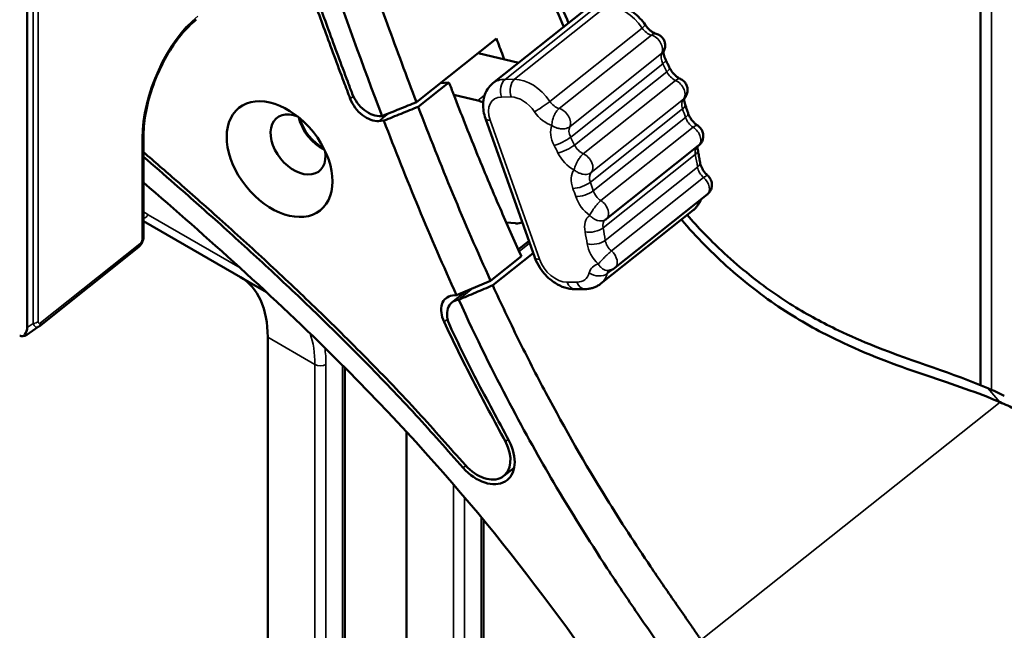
# Model space of a CAD drawing. Header units: millimetres. Extents: x 0 to 14369, y -869 to 2970.
# Tile 473 of 656: x 3587 to 3624, y 1155 to 1178. Entities that reach past the tile are written whole.
import ezdxf

# ---------------------------------------------------------------- set-up
doc = ezdxf.new("R2010")
doc.units = ezdxf.units.MM
doc.header["$LTSCALE"] = 10
doc.layers.add('Sichtbar (ISO)', color=7, linetype='Continuous', lineweight=50)
doc.layers.add('Sichtbar schmal (ISO)', color=7, linetype='Continuous', lineweight=35)

msp = doc.modelspace()

# ---------------------------------------------------------------- linework, layer by layer
at = {"layer": 'Sichtbar (ISO)'}
for p, q in [((3586.863, 1166.2), (3586.863, 1185.627)), ((3623.318, 1179.482), (3623.318, 1163.996)), ((3604.671, 1175.525), (3608.197, 1178.328)), ((3604.803, 1177.235), (3601.747, 1174.806)), ((3605.662, 1176.313), (3604.103, 1176.678)), ((3611.208, 1176.76), (3611.208, 1176.76)), ((3601.814, 1174.629), (3602.99, 1175.563)), ((3602.99, 1175.563), (3602.665, 1175.536)), ((3603.175, 1175.081), (3604.097, 1174.866)), ((3600.313, 1174.084), (3600.502, 1174.101)), ((3600.434, 1174.277), (3600.391, 1174.273)), ((3606.27, 1168.874), (3604.387, 1174.179)), ((3591.311, 1169.678), (3591.311, 1173.544)), ((3612.536, 1173.146), (3609.009, 1170.344)), ((3612.866, 1171.275), (3609.339, 1168.473)), ((3612.324, 1170.676), (3608.798, 1167.873)), ((3591.311, 1170.258), (3596.016, 1167.542)), ((3596.016, 1167.542), (3591.311, 1170.258)), ((3605.539, 1170.177), (3605.179, 1170.209)), ((3605.641, 1169.174), (3606.049, 1169.498)), ((3587.313, 1166.24), (3591.115, 1169.262)), ((3605.758, 1168.919), (3604.582, 1167.985)), ((3604.663, 1167.809), (3606.212, 1169.04)), ((3609.11, 1168.373), (3609.11, 1168.373)), ((3604.582, 1167.985), (3603.28, 1167.433)), ((3603.104, 1167.158), (3603.643, 1167.587)), ((3608.181, 1167.663), (3607.804, 1167.661)), ((3603.28, 1167.433), (3603.12, 1167.414)), ((3603.35, 1167.256), (3603.361, 1167.257)), ((3586.845, 1165.923), (3587.284, 1166.219)), ((3587.284, 1166.219), (3587.284, 1166.219)), ((3596.059, 1141.138), (3596.059, 1165.826)), ((3596.059, 1165.826), (3596.059, 1141.138)), ((3599.011, 1141.233), (3599.011, 1164.661)), ((3599.011, 1141.233), (3599.011, 1164.661)), ((3601.362, 1144.918), (3601.362, 1162.219)), ((3601.362, 1162.219), (3601.362, 1144.918)), ((3605.483, 1160.838), (3605.088, 1160.524)), ((3604.314, 1143.649), (3604.314, 1158.845)), ((3604.314, 1143.649), (3604.314, 1158.845))]:
    msp.add_line(p, q, dxfattribs=at)
msp.add_ellipse((3596.514, 1172.63), major_axis=(1.555, -1.957), ratio=0.66056, dxfattribs=at)
for centre, major_axis, ratio, start_param, end_param in [((3600.029, 1175.156), (-0.622, 0.783), 0.66056, 1.120535, 2.727726), ((3599.951, 1174.967), (0.622, -0.783), 0.66056, 4.263565, 5.869331), ((3604.243, 1174.001), (0.622, -0.783), 0.66056, 2.195858, 2.446077), ((3597.219, 1173.19), (-0.809, 1.018), 0.66056, 5.417798, 10.290165), ((3598.277, 1174.031), (-0.809, 1.018), 0.66056, 0.922415, 2.219178), ((3598.277, 1174.031), (0.778, -0.979), 0.66056, 4.092576, 5.332202), ((3612.246, 1173.51), (0.289, -0.364), 0.66056, 0, 0.000064), ((3608.72, 1170.708), (0.289, -0.364), 0.66056, 6.283154, 6.283185), ((3605.288, 1171.058), (0.622, -0.783), 0.66056, 5.72114, 6.084686), ((3609.05, 1168.837), (0.289, -0.364), 0.66056, 6.283045, 6.283185), ((3592.523, 1163.785), (2.5, 4.33), 0.57735, 5.497787, 6.283185), ((3592.523, 1163.785), (2.5, 4.33), 0.57735, 5.497787, 6.283185), ((3603.501, 1166.534), (-0.622, 0.783), 0.66056, 5.895673, 7.512127), ((3603.727, 1166.375), (-0.622, 0.783), 0.66056, 5.889938, 7.51524), ((3586.291, 1166.152), (0.551, 0.182), 0.850051, 5.446323, 6.008674), ((3604.242, 1161.588), (0.97, -1.22), 0.66056, 4.803091, 7.579503), ((3604.242, 1161.588), (0.845, -1.064), 0.66056, 4.803091, 7.579503)]:
    msp.add_ellipse(centre, major_axis=major_axis, ratio=ratio, start_param=start_param, end_param=end_param, dxfattribs=at)
for points, knots in [([(3607.567, 1177.827), (3607.232, 1178.569), (3606.914, 1179.324), (3606.147, 1181.264), (3605.716, 1182.46), (3604.592, 1185.727), (3603.915, 1187.881), (3603.077, 1190.317), (3602.915, 1190.78), (3602.609, 1191.623), (3602.466, 1192.008), (3602.195, 1192.713), (3602.067, 1193.035), (3601.72, 1193.882), (3601.49, 1194.414), (3601.075, 1195.306), (3600.896, 1195.673), (3600.215, 1196.992), (3599.642, 1197.963), (3599.001, 1198.848)], [-2.307461, -2.307461, -2.307461, -2.307461, -2.059249, -2.059249, -1.68156, -1.68156, -1.020528, -1.020528, -0.866504, -0.866504, -0.737842, -0.737842, -0.630008, -0.630008, -0.452433, -0.452433, -0.32797, -0.32797, -0.000015, -0.000015, -0.000015, -0.000015]), ([(3598.788, 1198.61), (3599.245, 1197.985), (3599.655, 1197.329), (3600.45, 1195.928), (3600.827, 1195.182), (3601.426, 1193.88), (3601.666, 1193.318), (3602.031, 1192.419), (3602.164, 1192.079), (3602.448, 1191.335), (3602.598, 1190.928), (3602.918, 1190.037), (3603.088, 1189.55), (3603.455, 1188.481), (3603.651, 1187.899), (3604.087, 1186.591), (3604.326, 1185.868), (3604.85, 1184.303), (3605.132, 1183.477), (3605.611, 1182.125), (3605.789, 1181.634), (3606.257, 1180.379), (3606.557, 1179.616), (3607.037, 1178.469), (3607.208, 1178.074), (3607.384, 1177.682)], [-3.362966, -3.362966, -3.362966, -3.362966, -3.212837, -3.212837, -3.049792, -3.049792, -2.929055, -2.929055, -2.856102, -2.856102, -2.769215, -2.769215, -2.665488, -2.665488, -2.541546, -2.541546, -2.391557, -2.391557, -2.196097, -2.196097, -2.085597, -2.085597, -1.911423, -1.911423, -1.819995, -1.819995, -1.819995, -1.819995]), ([(3593.456, 1194.372), (3593.937, 1193.7), (3594.379, 1193.007), (3595.237, 1191.505), (3595.647, 1190.691), (3596.297, 1189.295), (3596.558, 1188.699), (3597.164, 1187.253), (3597.507, 1186.379), (3597.978, 1185.137), (3598.123, 1184.747), (3598.526, 1183.654), (3598.79, 1182.925), (3599.242, 1181.667), (3599.441, 1181.111), (3599.99, 1179.575), (3600.304, 1178.699), (3601.001, 1176.787), (3601.369, 1175.796), (3601.747, 1174.806)], [0.000075, 0.000075, 0.000075, 0.000075, 0.248321, 0.248321, 0.524162, 0.524162, 0.726511, 0.726511, 1.017103, 1.017103, 1.147974, 1.147974, 1.390253, 1.390253, 1.583853, 1.583853, 1.895029, 1.895029, 2.230296, 2.230296, 2.230296, 2.230296]), ([(3599.293, 1175.126), (3599.234, 1175.281), (3599.175, 1175.436), (3599.117, 1175.591), (3598.869, 1176.251), (3598.625, 1176.909), (3598.385, 1177.565), (3598.168, 1178.157), (3597.953, 1178.748), (3597.74, 1179.336), (3597.528, 1179.924), (3597.317, 1180.51), (3597.106, 1181.093), (3596.915, 1181.623), (3596.724, 1182.15), (3596.532, 1182.675), (3596.34, 1183.199), (3596.148, 1183.72), (3595.953, 1184.238), (3595.778, 1184.706), (3595.6, 1185.172), (3595.42, 1185.633), (3595.24, 1186.095), (3595.057, 1186.553), (3594.871, 1187.006), (3594.701, 1187.418), (3594.528, 1187.825), (3594.352, 1188.227), (3594.175, 1188.629), (3593.994, 1189.025), (3593.808, 1189.415), (3593.637, 1189.772), (3593.463, 1190.123), (3593.283, 1190.467), (3593.104, 1190.809), (3592.921, 1191.144), (3592.731, 1191.47), (3592.556, 1191.772), (3592.376, 1192.067), (3592.191, 1192.354), (3592.005, 1192.641), (3591.814, 1192.921), (3591.618, 1193.191)], [0, 0, 0, 0, 0.023683, 0.023683, 0.023683, 0.124664, 0.124664, 0.124664, 0.215919, 0.215919, 0.215919, 0.307147, 0.307147, 0.307147, 0.390058, 0.390058, 0.390058, 0.472881, 0.472881, 0.472881, 0.547824, 0.547824, 0.547824, 0.622832, 0.622832, 0.622832, 0.691034, 0.691034, 0.691034, 0.759265, 0.759265, 0.759265, 0.821892, 0.821892, 0.821892, 0.884313, 0.884313, 0.884313, 0.942107, 0.942107, 0.942107, 1, 1, 1, 1]), ([(3592.302, 1193.56), (3594.004, 1191.213), (3595.3, 1188.195), (3597.666, 1181.985), (3598.945, 1178.174), (3600.434, 1174.277)], [-2.556137, -2.556137, -2.556137, -2.556137, -1.323071, -1.323071, 0, 0, 0, 0]), ([(3595.783, 1184.295), (3595.79, 1184.274), (3595.992, 1183.737), (3596.384, 1182.674), (3596.976, 1181.04), (3597.59, 1179.336), (3598.257, 1177.501), (3598.801, 1176.031), (3599.133, 1175.153), (3599.215, 1174.936)], [0, 0, 0, 0, 0.00678, 0.177354, 0.348111, 0.535997, 0.723938, 0.93191, 1, 1, 1, 1]), ([(3609.181, 1178.539), (3609.289, 1178.54), (3609.395, 1178.525), (3609.598, 1178.472), (3609.697, 1178.434), (3609.884, 1178.34), (3609.974, 1178.283), (3610.143, 1178.155), (3610.222, 1178.083), (3610.368, 1177.928), (3610.436, 1177.844), (3610.496, 1177.756)], [5.019264, 5.019264, 5.019264, 5.019264, 5.260298, 5.260298, 5.501331, 5.501331, 5.742365, 5.742365, 5.983399, 5.983399, 6.224432, 6.224432, 6.224432, 6.224432]), ([(3593.328, 1177.961), (3593.136, 1177.808), (3592.938, 1177.61), (3592.552, 1177.138), (3592.363, 1176.862), (3592.019, 1176.259), (3591.864, 1175.932), (3591.606, 1175.263), (3591.504, 1174.921), (3591.361, 1174.261), (3591.321, 1173.943), (3591.312, 1173.617), (3591.311, 1173.58), (3591.311, 1173.544)], [6.283185, 6.283185, 6.283185, 6.283185, 6.581888, 6.581888, 6.88711, 6.88711, 7.196267, 7.196267, 7.506295, 7.506295, 7.814279, 7.814279, 7.853982, 7.853982, 7.853982, 7.853982]), ([(3610.496, 1177.756), (3610.519, 1177.721), (3610.545, 1177.687), (3610.601, 1177.624), (3610.631, 1177.594), (3610.692, 1177.541), (3610.723, 1177.517), (3610.783, 1177.477), (3610.813, 1177.461), (3610.867, 1177.435), (3610.893, 1177.426), (3610.914, 1177.421)], [3.2003459, 3.2003459, 3.2003459, 3.2003459, 3.3905749, 3.3905749, 3.5808039, 3.5808039, 3.7710329, 3.7710329, 3.9612619, 3.9612619, 4.1513923, 4.1513923, 4.1513923, 4.1513923]), ([(3610.914, 1177.421), (3610.962, 1177.407), (3611.009, 1177.386), (3611.092, 1177.331), (3611.129, 1177.297), (3611.19, 1177.218), (3611.214, 1177.174), (3611.248, 1177.081), (3611.257, 1177.031), (3611.259, 1176.932), (3611.252, 1176.882), (3611.23, 1176.809), (3611.22, 1176.784), (3611.208, 1176.76)], [0, 0, 0, 0, 0.0149878, 0.0149878, 0.02985323, 0.02985323, 0.04471405, 0.04471405, 0.05956048, 0.05956048, 0.07441622, 0.07441622, 0.0823682, 0.0823682, 0.0823682, 0.0823682]), ([(3604.803, 1177.235), (3604.886, 1177.018), (3604.969, 1176.802), (3605.052, 1176.586), (3605.071, 1176.538), (3605.089, 1176.491), (3605.108, 1176.443)], [0, 0, 0, 0, 0.0927923, 0.0927923, 0.0927923, 0.1132181, 0.1132181, 0.1132181, 0.1132181]), ([(3611.278, 1176.416), (3611.259, 1176.453), (3611.243, 1176.489), (3611.219, 1176.558), (3611.211, 1176.591), (3611.2, 1176.65), (3611.198, 1176.676), (3611.198, 1176.718), (3611.201, 1176.733), (3611.205, 1176.754), (3611.207, 1176.759), (3611.208, 1176.76)], [3.2598772, 3.2598772, 3.2598772, 3.2598772, 3.4568729, 3.4568729, 3.6538686, 3.6538686, 3.8508643, 3.8508643, 4.04786, 4.04786, 4.2448557, 4.2448557, 4.2448557, 4.2448557]), ([(3611.428, 1176.118), (3611.418, 1176.138), (3611.408, 1176.158), (3611.388, 1176.198), (3611.379, 1176.217), (3611.359, 1176.257), (3611.349, 1176.277), (3611.329, 1176.317), (3611.319, 1176.337), (3611.298, 1176.376), (3611.288, 1176.396), (3611.278, 1176.416)], [6.13225173, 6.13225173, 6.13225173, 6.13225173, 6.13878155, 6.13878155, 6.14531136, 6.14531136, 6.15184117, 6.15184117, 6.15837099, 6.15837099, 6.1649008, 6.1649008, 6.1649008, 6.1649008]), ([(3611.428, 1176.118), (3611.445, 1176.082), (3611.466, 1176.045), (3611.514, 1175.974), (3611.54, 1175.939), (3611.597, 1175.873), (3611.627, 1175.843), (3611.689, 1175.788), (3611.721, 1175.764), (3611.783, 1175.723), (3611.813, 1175.706), (3611.841, 1175.693)], [2.9906591, 2.9906591, 2.9906591, 2.9906591, 3.1850481, 3.1850481, 3.3794372, 3.3794372, 3.5738262, 3.5738262, 3.7682153, 3.7682153, 3.9625209, 3.9625209, 3.9625209, 3.9625209]), ([(3605.758, 1168.919), (3605.478, 1169.529), (3605.207, 1170.14), (3604.943, 1170.751), (3604.63, 1171.475), (3604.327, 1172.198), (3604.032, 1172.922), (3603.738, 1173.645), (3603.451, 1174.368), (3603.171, 1175.091), (3603.111, 1175.249), (3603.05, 1175.406), (3602.99, 1175.563)], [0, 0, 0, 0, 0.2758788, 0.2758788, 0.2758788, 0.6023425, 0.6023425, 0.6023425, 0.9289093, 0.9289093, 0.9289093, 0.9999999, 0.9999999, 0.9999999, 0.9999999]), ([(3604.387, 1174.179), (3604.355, 1174.269), (3604.33, 1174.362), (3604.299, 1174.549), (3604.292, 1174.645), (3604.299, 1174.836), (3604.314, 1174.932), (3604.369, 1175.121), (3604.41, 1175.213), (3604.52, 1175.383), (3604.59, 1175.461), (3604.671, 1175.525)], [3.448468, 3.448468, 3.448468, 3.448468, 3.666869, 3.666869, 3.88527, 3.88527, 4.10367, 4.10367, 4.322071, 4.322071, 4.540472, 4.540472, 4.540472, 4.540472]), ([(3611.841, 1175.693), (3611.886, 1175.672), (3611.929, 1175.643), (3612.002, 1175.574), (3612.033, 1175.534), (3612.081, 1175.446), (3612.097, 1175.398), (3612.115, 1175.3), (3612.116, 1175.249), (3612.101, 1175.15), (3612.086, 1175.102), (3612.044, 1175.019), (3612.02, 1174.983), (3611.991, 1174.951)], [0, 0, 0, 0, 0.01506857, 0.01506857, 0.03008315, 0.03008315, 0.04503456, 0.04503456, 0.05995796, 0.05995796, 0.07486204, 0.07486204, 0.08774919, 0.08774919, 0.08774919, 0.08774919]), ([(3601.747, 1174.806), (3601.528, 1174.718), (3601.309, 1174.63), (3600.872, 1174.453), (3600.653, 1174.365), (3600.434, 1174.277)], [-0.141508, -0.141508, -0.141508, -0.141508, -0.0707358, -0.0707358, -0.0000006, -0.0000006, -0.0000006, -0.0000006]), ([(3612.021, 1174.714), (3612.009, 1174.749), (3612, 1174.782), (3611.988, 1174.842), (3611.986, 1174.868), (3611.986, 1174.911), (3611.988, 1174.928), (3611.992, 1174.947), (3611.994, 1174.953), (3611.995, 1174.955)], [3.4443938, 3.4443938, 3.4443938, 3.4443938, 3.6420199, 3.6420199, 3.8396459, 3.8396459, 4.0372719, 4.0372719, 4.1890409, 4.1890409, 4.1890409, 4.1890409]), ([(3600.502, 1174.101), (3600.721, 1174.189), (3600.94, 1174.277), (3601.377, 1174.453), (3601.595, 1174.541), (3601.814, 1174.629)], [-0.1414596, -0.1414596, -0.1414596, -0.1414596, -0.0707421, -0.0707421, -0.0000296, -0.0000296, -0.0000296, -0.0000296]), ([(3601.814, 1174.629), (3602.24, 1173.516), (3602.678, 1172.412), (3603.597, 1170.197), (3604.077, 1169.089), (3604.582, 1167.985)], [-0.7535239, -0.7535239, -0.7535239, -0.7535239, -0.377716, -0.377716, -0.0000033, -0.0000033, -0.0000033, -0.0000033]), ([(3612.133, 1174.39), (3612.125, 1174.411), (3612.118, 1174.433), (3612.104, 1174.476), (3612.096, 1174.498), (3612.082, 1174.541), (3612.074, 1174.563), (3612.059, 1174.606), (3612.052, 1174.627), (3612.037, 1174.671), (3612.029, 1174.692), (3612.021, 1174.714)], [5.9455638, 5.9455638, 5.9455638, 5.9455638, 5.95252786, 5.95252786, 5.95949193, 5.95949193, 5.966456, 5.966456, 5.97342006, 5.97342006, 5.98038413, 5.98038413, 5.98038413, 5.98038413]), ([(3612.133, 1174.39), (3612.144, 1174.356), (3612.158, 1174.32), (3612.194, 1174.248), (3612.215, 1174.212), (3612.263, 1174.14), (3612.289, 1174.106), (3612.346, 1174.041), (3612.376, 1174.011), (3612.438, 1173.956), (3612.47, 1173.932), (3612.501, 1173.912)], [2.8039711, 2.8039711, 2.8039711, 2.8039711, 2.9978638, 2.9978638, 3.1917564, 3.1917564, 3.3856491, 3.3856491, 3.5795418, 3.5795418, 3.7734089, 3.7734089, 3.7734089, 3.7734089]), ([(3600.502, 1174.101), (3600.926, 1172.997), (3601.371, 1171.874), (3602.293, 1169.649), (3602.775, 1168.538), (3603.28, 1167.433)], [-0.757357, -0.757357, -0.757357, -0.757357, -0.3779386, -0.3779386, -0.000001, -0.000001, -0.000001, -0.000001]), ([(3612.501, 1173.912), (3612.543, 1173.884), (3612.582, 1173.848), (3612.645, 1173.768), (3612.671, 1173.722), (3612.704, 1173.627), (3612.714, 1173.577), (3612.716, 1173.477), (3612.709, 1173.426), (3612.68, 1173.33), (3612.657, 1173.284), (3612.602, 1173.207), (3612.571, 1173.174), (3612.536, 1173.146)], [0, 0, 0, 0, 0.01542662, 0.01542662, 0.0306513, 0.0306513, 0.0457149, 0.0457149, 0.06071644, 0.06071644, 0.07571322, 0.07571322, 0.0891415, 0.0891415, 0.0891415, 0.0891415]), ([(3603.619, 1160.936), (3603.017, 1161.606), (3601.795, 1163.006), (3599.859, 1165.015), (3597.933, 1166.919), (3596.046, 1168.694), (3594.277, 1170.3), (3592.697, 1171.695), (3591.729, 1172.536), (3591.311, 1172.896)], [0, 0, 0, 0, 0.1028751, 0.2112079, 0.3200217, 0.4178688, 0.5157469, 0.604038, 0.6709921, 0.6709921, 0.6709921, 0.6709921]), ([(3612.506, 1172.98), (3612.5, 1173.008), (3612.497, 1173.033), (3612.496, 1173.075), (3612.497, 1173.092), (3612.5, 1173.11), (3612.501, 1173.116), (3612.502, 1173.12)], [3.6310818, 3.6310818, 3.6310818, 3.6310818, 3.8129598, 3.8129598, 3.9948377, 3.9948377, 4.0921212, 4.0921212, 4.0921212, 4.0921212]), ([(3612.59, 1172.504), (3612.585, 1172.535), (3612.58, 1172.567), (3612.569, 1172.63), (3612.564, 1172.662), (3612.553, 1172.725), (3612.548, 1172.757), (3612.536, 1172.821), (3612.53, 1172.852), (3612.518, 1172.916), (3612.512, 1172.948), (3612.506, 1172.98)], [5.74185215, 5.74185215, 5.74185215, 5.74185215, 5.75222096, 5.75222096, 5.76258977, 5.76258977, 5.77295857, 5.77295857, 5.78332738, 5.78332738, 5.79369619, 5.79369619, 5.79369619, 5.79369619]), ([(3591.311, 1172.718), (3591.706, 1172.376), (3592.102, 1172.033), (3592.498, 1171.687), (3593.048, 1171.206), (3593.598, 1170.72), (3594.148, 1170.228), (3594.757, 1169.683), (3595.366, 1169.13), (3595.972, 1168.569), (3596.579, 1168.009), (3597.183, 1167.44), (3597.784, 1166.861), (3598.453, 1166.217), (3599.117, 1165.561), (3599.776, 1164.893), (3600.433, 1164.228), (3601.085, 1163.551), (3601.724, 1162.854), (3602.33, 1162.192), (3602.924, 1161.512), (3603.527, 1160.84)], [0.5422999, 0.5422999, 0.5422999, 0.5422999, 0.5858181, 0.5858181, 0.5858181, 0.6463583, 0.6463583, 0.6463583, 0.7134722, 0.7134722, 0.7134722, 0.7805648, 0.7805648, 0.7805648, 0.8551772, 0.8551772, 0.8551772, 0.9294598, 0.9294598, 0.9294598, 1, 1, 1, 1]), ([(3612.59, 1172.504), (3612.594, 1172.476), (3612.601, 1172.445), (3612.622, 1172.378), (3612.637, 1172.342), (3612.671, 1172.271), (3612.692, 1172.234), (3612.739, 1172.163), (3612.765, 1172.128), (3612.821, 1172.063), (3612.851, 1172.033), (3612.882, 1172.005)], [2.6002595, 2.6002595, 2.6002595, 2.6002595, 2.7934089, 2.7934089, 2.9865583, 2.9865583, 3.1797077, 3.1797077, 3.3728571, 3.3728571, 3.5660065, 3.5660065, 3.5660065, 3.5660065]), ([(3609.297, 1152.173), (3606.071, 1156.87), (3603.012, 1160.688), (3596.263, 1167.39), (3593.723, 1169.654), (3591.311, 1171.733)], [-3.808685, -3.808685, -3.808685, -3.808685, -2.511642, -2.511642, -1.763297, -1.763297, -1.763297, -1.763297]), ([(3612.882, 1172.005), (3612.922, 1171.969), (3612.957, 1171.925), (3613.01, 1171.832), (3613.028, 1171.782), (3613.046, 1171.681), (3613.047, 1171.629), (3613.033, 1171.529), (3613.018, 1171.48), (3612.973, 1171.39), (3612.943, 1171.348), (3612.894, 1171.299), (3612.88, 1171.287), (3612.866, 1171.275)], [0, 0, 0, 0, 0.01638028, 0.01638028, 0.03205273, 0.03205273, 0.04724818, 0.04724818, 0.06232783, 0.06232783, 0.0773614, 0.0773614, 0.08296111, 0.08296111, 0.08296111, 0.08296111]), ([(3612.324, 1170.676), (3612.358, 1170.702), (3612.389, 1170.73), (3612.447, 1170.791), (3612.474, 1170.823), (3612.523, 1170.89), (3612.546, 1170.925), (3612.585, 1170.997), (3612.603, 1171.034), (3612.619, 1171.075), (3612.621, 1171.078), (3612.622, 1171.081)], [4.8843063, 4.8843063, 4.8843063, 4.8843063, 4.973529, 4.973529, 5.0627518, 5.0627518, 5.1519746, 5.1519746, 5.2411974, 5.2411974, 5.2486606, 5.2486606, 5.2486606, 5.2486606]), ([(3611.876, 1170.319), (3612.455, 1169.649), (3613.073, 1169.016), (3614.112, 1168.098), (3614.509, 1167.776), (3615.264, 1167.215), (3615.626, 1166.966), (3616.676, 1166.301), (3617.358, 1165.937), (3619.21, 1165.072), (3620.264, 1164.697), (3622.277, 1164.014), (3623.234, 1163.708), (3624.062, 1163.343)], [-1.196251, -1.196251, -1.196251, -1.196251, -1.002374, -1.002374, -0.889461, -0.889461, -0.78902, -0.78902, -0.605156, -0.605156, -0.305713, -0.305713, -0.000034, -0.000034, -0.000034, -0.000034]), ([(3623.593, 1163.88), (3622.266, 1164.453), (3620.811, 1164.865), (3618.786, 1165.674), (3618.335, 1165.87), (3617.296, 1166.367), (3616.714, 1166.679), (3615.526, 1167.416), (3614.934, 1167.838), (3614.036, 1168.57), (3613.719, 1168.846), (3612.952, 1169.565), (3612.515, 1170.019), (3612.097, 1170.495)], [0.000018, 0.000018, 0.000018, 0.000018, 0.490719, 0.490719, 0.639476, 0.639476, 0.832712, 0.832712, 1.043413, 1.043413, 1.163123, 1.163123, 1.339996, 1.339996, 1.339996, 1.339996]), ([(3591.311, 1169.678), (3591.311, 1169.628), (3591.304, 1169.575), (3591.276, 1169.478), (3591.255, 1169.432), (3591.207, 1169.354), (3591.178, 1169.319), (3591.137, 1169.28), (3591.126, 1169.271), (3591.115, 1169.262)], [0, 0, 0, 0, 0.01589045, 0.01589045, 0.03040521, 0.03040521, 0.04379108, 0.04379108, 0.04830901, 0.04830901, 0.04830901, 0.04830901]), ([(3607.804, 1167.661), (3607.671, 1167.661), (3607.541, 1167.683), (3607.287, 1167.764), (3607.163, 1167.824), (3606.931, 1167.972), (3606.823, 1168.06), (3606.627, 1168.257), (3606.539, 1168.367), (3606.388, 1168.6), (3606.325, 1168.725), (3606.275, 1168.861), (3606.273, 1168.867), (3606.27, 1168.874)], [1.877672, 1.877672, 1.877672, 1.877672, 2.175446, 2.175446, 2.489605, 2.489605, 2.803764, 2.803764, 3.117923, 3.117923, 3.432083, 3.432083, 3.448468, 3.448468, 3.448468, 3.448468]), ([(3609.11, 1168.373), (3609.108, 1168.373), (3609.108, 1168.373), (3609.107, 1168.372), (3609.107, 1168.372), (3609.107, 1168.372)], [1.38409729, 1.38409729, 1.38409729, 1.38409729, 1.45582055, 1.45582055, 1.46802839, 1.46802839, 1.46802839, 1.46802839]), ([(3609.339, 1168.473), (3609.299, 1168.44), (3609.252, 1168.415), (3609.173, 1168.386), (3609.142, 1168.378), (3609.11, 1168.373)], [0, 0, 0, 0, 0.0155094, 0.0155094, 0.02520783, 0.02520783, 0.02520783, 0.02520783]), ([(3604.663, 1167.809), (3604.446, 1167.717), (3604.229, 1167.625), (3603.795, 1167.441), (3603.578, 1167.349), (3603.361, 1167.257)], [0.000001, 0.000001, 0.000001, 0.000001, 0.0707406, 0.0707406, 0.1414246, 0.1414246, 0.1414246, 0.1414246]), ([(3604.663, 1167.809), (3604.978, 1167.122), (3605.304, 1166.438), (3605.981, 1165.066), (3606.331, 1164.383), (3607.425, 1162.33), (3608.186, 1160.999), (3609.554, 1158.792), (3610.119, 1157.924), (3611.009, 1156.606), (3611.322, 1156.151), (3611.799, 1155.463), (3611.963, 1155.226), (3612.211, 1154.868), (3612.295, 1154.747), (3612.421, 1154.565), (3612.463, 1154.504), (3612.526, 1154.412), (3612.547, 1154.382), (3612.579, 1154.336), (3612.589, 1154.321), (3612.612, 1154.287), (3612.628, 1154.263), (3612.631, 1154.259)], [0.000001, 0.000001, 0.000001, 0.000001, 0.234789, 0.234789, 0.471938, 0.471938, 0.948633, 0.948633, 1.262356, 1.262356, 1.430406, 1.430406, 1.518702, 1.518702, 1.563761, 1.563761, 1.586453, 1.586453, 1.597825, 1.597825, 1.603515, 1.603515, 1.610164, 1.610164, 1.610164, 1.610164]), ([(3608.181, 1167.663), (3608.224, 1167.664), (3608.267, 1167.666), (3608.353, 1167.677), (3608.396, 1167.685), (3608.481, 1167.707), (3608.524, 1167.721), (3608.606, 1167.754), (3608.647, 1167.774), (3608.725, 1167.819), (3608.762, 1167.845), (3608.798, 1167.873)], [4.4055135, 4.4055135, 4.4055135, 4.4055135, 4.5012721, 4.5012721, 4.5970306, 4.5970306, 4.6927892, 4.6927892, 4.7885477, 4.7885477, 4.8843063, 4.8843063, 4.8843063, 4.8843063]), ([(3603.361, 1167.257), (3604.729, 1164.287), (3605.963, 1162.027), (3607.643, 1159.177), (3608.327, 1158.085), (3609.423, 1156.415), (3609.81, 1155.84), (3610.408, 1154.969), (3610.614, 1154.67), (3610.929, 1154.221), (3611.035, 1154.069), (3611.197, 1153.84), (3611.251, 1153.763), (3611.333, 1153.648), (3611.36, 1153.609), (3611.425, 1153.518), (3611.466, 1153.461), (3611.47, 1153.455)], [-0.1060529, -0.1060529, -0.1060529, -0.1060529, -0.0611121, -0.0611121, -0.0321377, -0.0321377, -0.0167402, -0.0167402, -0.0087014, -0.0087014, -0.0045841, -0.0045841, -0.0024994, -0.0024994, -0.0014504, -0.0014504, -0.0000262, -0.0000262, -0.0000262, -0.0000262]), ([(3602.805, 1166.409), (3603.155, 1165.667), (3603.901, 1164.135), (3604.734, 1162.618), (3605.148, 1161.837)], [0, 0, 0, 0, 0.485604, 1, 1, 1, 1]), ([(3605.281, 1161.874), (3604.866, 1162.657), (3604.439, 1163.435), (3604.035, 1164.217), (3603.685, 1164.892), (3603.353, 1165.57), (3603.032, 1166.248)], [0, 0, 0, 0, 0.536234, 0.536234, 0.536234, 1, 1, 1, 1]), ([(3586.775, 1165.926), (3586.765, 1165.912), (3586.754, 1165.9), (3586.724, 1165.879), (3586.707, 1165.872), (3586.67, 1165.865), (3586.653, 1165.865), (3586.615, 1165.87), (3586.595, 1165.875), (3586.574, 1165.883)], [0.000001, 0.000001, 0.000001, 0.000001, 0.00770548, 0.00770548, 0.01618567, 0.01618567, 0.02341904, 0.02341904, 0.03088693, 0.03088693, 0.03088693, 0.03088693]), ([(3586.845, 1165.923), (3586.814, 1165.902), (3586.779, 1165.886), (3586.714, 1165.869), (3586.684, 1165.865), (3586.655, 1165.866)], [0.0000019, 0.0000019, 0.0000019, 0.0000019, 0.01155244, 0.01155244, 0.02059618, 0.02059618, 0.02059618, 0.02059618]), ([(3624.226, 1163.591), (3624.124, 1163.641), (3624.021, 1163.689), (3623.81, 1163.786), (3623.702, 1163.833), (3623.594, 1163.88)], [0.00000846, 0.00000846, 0.00000846, 0.00000846, 0.03811346, 0.03811346, 0.07800292, 0.07800292, 0.07800292, 0.07800292]), ([(3624.062, 1163.343), (3624.161, 1163.301), (3624.26, 1163.257), (3624.457, 1163.167), (3624.556, 1163.121), (3624.654, 1163.073)], [0.00004543, 0.00004543, 0.00004543, 0.00004543, 0.03654688, 0.03654688, 0.073052, 0.073052, 0.073052, 0.073052])]:
    msp.add_open_spline(points, degree=3, knots=knots, dxfattribs=at)
for points in [[(3609.009, 1170.344), (3608.994, 1170.332), (3608.978, 1170.32), (3608.962, 1170.31)], [(3587.313, 1166.24), (3587.303, 1166.233), (3587.294, 1166.226), (3587.284, 1166.219)]]:
    msp.add_open_spline(points, degree=3, dxfattribs=at)
at = {"layer": 'Sichtbar schmal (ISO)'}
for p, q in [((3587.09, 1185.516), (3587.09, 1166.353)), ((3587.286, 1185.585), (3587.286, 1166.423)), ((3623.318, 1179.482), (3623.318, 1163.996)), ((3623.742, 1163.815), (3623.742, 1179.482)), ((3623.742, 1179.482), (3623.742, 1163.815)), ((3608.66, 1178.479), (3605.133, 1175.677)), ((3605.5, 1175.679), (3609.027, 1178.481)), ((3606.847, 1174.833), (3610.374, 1177.635)), ((3607.203, 1174.563), (3610.73, 1177.365)), ((3611.135, 1176.672), (3607.608, 1173.869)), ((3611.171, 1176.271), (3607.644, 1173.469)), ((3607.795, 1173.167), (3611.322, 1175.969)), ((3605.133, 1175.677), (3605.5, 1175.679)), ((3608.128, 1172.834), (3611.655, 1175.637)), ((3599.334, 1175.03), (3599.215, 1174.936)), ((3604.097, 1174.866), (3604.355, 1175.071)), ((3604.996, 1175.001), (3605.363, 1175.003)), ((3611.958, 1174.92), (3608.431, 1172.117)), ((3600.68, 1174.376), (3600.313, 1174.084)), ((3611.923, 1174.549), (3608.396, 1171.746)), ((3606.448, 1168.808), (3604.564, 1174.113)), ((3608.508, 1171.419), (3612.035, 1174.222)), ((3608.8, 1171.045), (3612.326, 1173.848)), ((3591.254, 1169.576), (3591.254, 1173.442)), ((3612.41, 1172.804), (3608.884, 1170.001)), ((3608.968, 1169.524), (3612.494, 1172.327)), ((3609.203, 1169.12), (3612.729, 1171.922)), ((3591.482, 1170.506), (3595, 1168.475)), ((3595, 1168.475), (3591.482, 1170.506)), ((3587.369, 1166.373), (3591.171, 1169.395)), ((3605.673, 1169.104), (3606.075, 1169.424)), ((3609.041, 1168.254), (3609.24, 1168.412)), ((3603.35, 1167.256), (3603.905, 1167.698)), ((3607.885, 1167.93), (3607.507, 1167.928)), ((3602.805, 1166.409), (3602.94, 1166.516)), ((3586.863, 1166.2), (3587.09, 1166.353)), ((3596.059, 1165.826), (3597.862, 1164.785)), ((3597.862, 1164.785), (3596.059, 1165.826)), ((3597.862, 1164.785), (3597.862, 1140.097)), ((3597.862, 1140.097), (3597.862, 1164.785)), ((3598.286, 1140.097), (3598.286, 1164.785)), ((3598.286, 1164.785), (3598.286, 1140.097)), ((3598.923, 1164.748), (3598.923, 1139.957)), ((3598.923, 1140.937), (3598.923, 1164.748)), ((3624.061, 1163.344), (3623.593, 1163.88)), ((3624.062, 1163.343), (3612.631, 1154.26)), ((3605.255, 1161.923), (3605.148, 1161.837)), ((3603.631, 1160.922), (3603.527, 1160.84)), ((3603.165, 1160.206), (3603.165, 1143.876)), ((3603.165, 1143.876), (3603.165, 1160.206)), ((3603.59, 1142.652), (3603.59, 1159.711)), ((3603.59, 1159.711), (3603.59, 1143.632)), ((3604.226, 1158.952), (3604.226, 1143.526)), ((3604.226, 1143.526), (3604.226, 1158.952))]:
    msp.add_line(p, q, dxfattribs=at)
for centre, major_axis, ratio, start_param, end_param in [((3609.498, 1177.155), (-0.933, 1.174), 0.66056, 4.599225, 5.804393), ((3593.384, 1175.135), (1.402, 3.342), 0.479925, 0.718282, 2.289078), ((3610.082, 1177.475), (0.414, 0.281), 0.084779, 5.437136, 6.283185), ((3610.666, 1177.795), (-0.311, 0.391), 0.66056, 1.457632, 2.422014), ((3610.789, 1176.965), (0.289, -0.364), 0.66056, 0.291997, 2.422014), ((3611.507, 1176.356), (-0.311, 0.391), 0.66056, 0.291997, 1.280595), ((3610.834, 1176.186), (0.444, 0.229), 0.214831, 5.455187, 6.283185), ((3604.014, 1174.468), (-6.61, 8.318), 0.66056, 4.389538, 4.422187), ((3610.978, 1175.899), (0.449, 0.219), 0.238199, 5.460338, 6.283185), ((3611.666, 1176.04), (-0.311, 0.391), 0.66056, 1.247945, 2.236543), ((3605.604, 1174.351), (-0.933, 1.174), 0.66056, 5.804393, 6.283185), ((3605.29, 1175.235), (0.003, -0.5), 0.66635, 3.623963, 5.19476), ((3605.657, 1175.237), (-0.003, 0.5), 0.66635, 0.482371, 2.053167), ((3605.971, 1174.353), (0.933, -1.174), 0.66056, 1.457632, 2.6628), ((3611.644, 1175.261), (0.289, -0.364), 0.66056, 0.107481, 2.236543), ((3605.31, 1174.117), (-0.622, 0.783), 0.66056, 5.804393, 7.375189), ((3605.677, 1174.119), (0.622, -0.783), 0.66056, 1.457632, 2.6628), ((3606.555, 1174.673), (0.414, 0.281), 0.084779, 3.86634, 5.437136), ((3607.139, 1174.993), (0.311, -0.391), 0.66056, 4.599225, 5.563606), ((3612.295, 1174.553), (-0.311, 0.391), 0.66056, 0.107481, 1.096078), ((3606.845, 1174.759), (0.622, -0.783), 0.66056, 4.599225, 5.503622), ((3607.262, 1174.163), (0.289, -0.364), 0.66056, 0.291997, 2.422014), ((3611.55, 1174.545), (0.471, 0.169), 0.34317, 5.492371, 6.283185), ((3604.014, 1174.468), (-6.61, 8.318), 0.66056, 4.20285, 4.237671), ((3611.658, 1174.233), (0.475, 0.156), 0.366208, 5.501706, 6.283185), ((3604.858, 1174.347), (-0.471, -0.167), 0.345887, 0, 0.781034), ((3612.413, 1174.21), (-0.311, 0.391), 0.66056, 1.061258, 2.049855), ((3607.687, 1173.32), (-0.622, 0.783), 0.66056, 0.351982, 1.280595), ((3607.981, 1173.554), (-0.311, 0.391), 0.66056, 0.291997, 1.280595), ((3612.246, 1173.51), (0.289, -0.364), 0.66056, 0.000064, 2.049855), ((3591.011, 1173.544), (0.3, 0), 0.57735, 5.654867, 6.283185), ((3607.307, 1173.384), (0.444, 0.229), 0.214831, 3.884391, 5.455187), ((3600.487, 1171.665), (6.61, -8.318), 0.66056, 1.247945, 1.280595), ((3600.193, 1171.432), (6.299, -7.927), 0.66056, 1.247945, 1.280595), ((3607.451, 1173.096), (0.449, 0.219), 0.238199, 3.889541, 5.460338), ((3607.845, 1173.004), (0.622, -0.783), 0.66056, 4.389538, 5.318212), ((3608.139, 1173.237), (0.311, -0.391), 0.66056, 4.389538, 5.378135), ((3612.805, 1172.726), (-0.311, 0.391), 0.66056, 0.110065, 0.90939), ((3612.015, 1172.882), (0.49, 0.098), 0.461146, 5.552084, 6.283185), ((3608.118, 1172.459), (0.289, -0.364), 0.66056, 0.107481, 2.236543), ((3604.014, 1174.468), (-6.61, 8.318), 0.66056, 3.999139, 4.050983), ((3612.095, 1172.428), (0.494, 0.076), 0.491228, 5.57319, 6.283185), ((3608.474, 1171.517), (-0.622, 0.783), 0.66056, 0.167404, 1.096078), ((3608.768, 1171.75), (-0.311, 0.391), 0.66056, 0.107481, 1.096078), ((3612.893, 1172.226), (-0.311, 0.391), 0.66056, 0.857546, 1.846143), ((3608.024, 1171.743), (0.471, 0.169), 0.34317, 3.921575, 5.492371), ((3600.487, 1171.665), (6.61, -8.318), 0.66056, 1.061258, 1.096078), ((3612.576, 1171.639), (0.289, -0.364), 0.66056, 0, 1.846144), ((3600.193, 1171.432), (6.299, -7.927), 0.66056, 1.061258, 1.096078), ((3608.131, 1171.431), (0.475, 0.156), 0.366208, 3.93091, 5.501706), ((3608.886, 1171.408), (0.311, -0.391), 0.66056, 4.20285, 5.191447), ((3608.592, 1171.174), (0.622, -0.783), 0.66056, 4.20285, 5.131524), ((3608.72, 1170.708), (0.289, -0.364), 0.66056, 0, 2.049855), ((3611.391, 1171.85), (0.933, -1.174), 0.66056, 0, 0.423694), ((3593.832, 1174.577), (-2.35, -4.07), 0.57735, 6.207832, 6.283185), ((3593.832, 1174.577), (-2.35, -4.07), 0.57735, 6.207832, 6.283185), ((3591.269, 1170.629), (0.15, 0.26), 0.816497, 3.919007, 4.712389), ((3591.269, 1170.629), (-0.15, -0.26), 0.816497, 0.777414, 1.570796), ((3608.985, 1169.69), (-0.622, 0.783), 0.66056, 6.263902, 7.192575), ((3609.279, 1169.923), (-0.311, 0.391), 0.66056, 0.010261, 0.90939), ((3608.488, 1170.08), (0.49, 0.098), 0.461146, 3.981288, 5.552084), ((3600.193, 1171.432), (6.299, -7.927), 0.66056, 0.857546, 0.90939), ((3600.487, 1171.665), (6.61, -8.318), 0.66056, 0.857546, 0.90939), ((3591.088, 1169.56), (-0.041, -0.198), 0.814298, 0.77461, 1.821096), ((3591.011, 1169.678), (0.3, 0), 0.57735, 5.654867, 6.283185), ((3608.569, 1169.625), (0.494, 0.076), 0.491228, 4.002394, 5.57319), ((3609.367, 1169.424), (0.311, -0.391), 0.66056, 3.999139, 4.987734), ((3590.928, 1169.497), (0.187, -0.235), 0.660556, 6.283182, 6.976691), ((3609.073, 1169.19), (0.622, -0.783), 0.66056, 3.999139, 4.922334), ((3609.05, 1168.837), (0.289, -0.364), 0.66056, 0, 1.846145), ((3606.742, 1169.041), (-0.471, -0.167), 0.345887, 0, 0.781034), ((3607.193, 1168.812), (-0.622, 0.783), 0.66056, 1.092004, 2.6628), ((3609.139, 1167.756), (-0.622, 0.783), 0.66056, 5.984947, 6.729299), ((3609.433, 1167.99), (-0.311, 0.391), 0.66056, 0.035333, 0.446114), ((3607.571, 1168.814), (0.622, -0.783), 0.66056, 5.804393, 6.729299), ((3608.649, 1168.519), (0.482, -0.135), 0.677296, 4.25646, 5.827256), ((3607.865, 1169.048), (0.933, -1.174), 0.66056, 0, 0.446114), ((3607.801, 1168.161), (0.003, -0.5), 0.66635, 5.19476, 6.283185), ((3608.178, 1168.163), (0.003, -0.5), 0.66635, 5.19476, 6.283185), ((3587.043, 1166.525), (-0.3, 0), 0.577354, 1.727873, 2.513271), ((3587.452, 1166.671), (-0.141, -0.316), 0.277584, 5.72765, 6.774136), ((3587.126, 1166.475), (0.187, -0.235), 0.66056, 0.00001, 0.69351), ((3586.642, 1166.383), (-0.195, 0.465), 0.307628, 2.786944, 3.20311), ((3594.327, 1162.744), (-2.5, -4.33), 0.57735, 2.356194, 2.676135), ((3594.327, 1162.744), (2.5, 4.33), 0.57735, 5.497787, 5.817727), ((3594.539, 1162.622), (-2.65, -4.59), 0.57735, 2.356194, 2.509708), ((3594.539, 1162.622), (2.65, 4.59), 0.57735, 5.497787, 5.6513), ((3598.074, 1164.908), (0.3, 0), 0.57735, 3.926991, 5.497787), ((3598.074, 1164.908), (-0.3, 0), 0.57735, 0.785398, 2.356194)]:
    msp.add_ellipse(centre, major_axis=major_axis, ratio=ratio, start_param=start_param, end_param=end_param, dxfattribs=at)
for points, knots in [([(3610.73, 1177.365), (3610.753, 1177.384), (3610.778, 1177.399), (3610.803, 1177.41), (3610.828, 1177.42), (3610.852, 1177.426), (3610.877, 1177.425), (3610.89, 1177.425), (3610.902, 1177.424), (3610.914, 1177.42)], [0, 0, 0, 0, 0.1666667, 0.1666667, 0.1666667, 0.3333333, 0.3333333, 0.3333333, 0.4164038, 0.4164038, 0.4164038, 0.4164038]), ([(3611.208, 1176.76), (3611.202, 1176.748), (3611.194, 1176.736), (3611.188, 1176.727), (3611.175, 1176.71), (3611.166, 1176.7), (3611.157, 1176.691), (3611.148, 1176.683), (3611.14, 1176.676), (3611.135, 1176.672)], [0.7162422, 0.7162422, 0.7162422, 0.7162422, 0.7777778, 0.7777778, 0.7777778, 0.8888889, 0.8888889, 0.8888889, 0.9999995, 0.9999995, 0.9999995, 0.9999995]), ([(3611.655, 1175.637), (3611.679, 1175.655), (3611.703, 1175.671), (3611.726, 1175.682), (3611.749, 1175.693), (3611.771, 1175.7), (3611.793, 1175.701), (3611.81, 1175.702), (3611.827, 1175.699), (3611.841, 1175.693)], [0, 0, 0, 0, 0.1666667, 0.1666667, 0.1666667, 0.3333333, 0.3333333, 0.3333333, 0.466925, 0.466925, 0.466925, 0.466925]), ([(3611.991, 1174.951), (3611.987, 1174.947), (3611.983, 1174.943), (3611.98, 1174.939), (3611.971, 1174.931), (3611.963, 1174.924), (3611.958, 1174.92)], [0.8448154, 0.8448154, 0.8448154, 0.8448154, 0.8888889, 0.8888889, 0.8888889, 0.9999995, 0.9999995, 0.9999995, 0.9999995]), ([(3606.924, 1173.913), (3606.925, 1173.95), (3606.928, 1173.986), (3606.933, 1174.021), (3606.938, 1174.056), (3606.946, 1174.089), (3606.952, 1174.117), (3606.959, 1174.145), (3606.966, 1174.166), (3606.975, 1174.195), (3606.984, 1174.225), (3606.998, 1174.261), (3607.013, 1174.294), (3607.027, 1174.328), (3607.043, 1174.359), (3607.055, 1174.381), (3607.068, 1174.402), (3607.075, 1174.415), (3607.09, 1174.436), (3607.104, 1174.458), (3607.126, 1174.486), (3607.143, 1174.505), (3607.159, 1174.524), (3607.17, 1174.534), (3607.18, 1174.543), (3607.189, 1174.552), (3607.198, 1174.559), (3607.203, 1174.563)], [0.000001, 0.000001, 0.000001, 0.000001, 0.1111111, 0.1111111, 0.1111111, 0.2222222, 0.2222222, 0.2222222, 0.3333333, 0.3333333, 0.3333333, 0.4444444, 0.4444444, 0.4444444, 0.5555556, 0.5555556, 0.5555556, 0.6666667, 0.6666667, 0.6666667, 0.7777778, 0.7777778, 0.7777778, 0.8888889, 0.8888889, 0.8888889, 0.9999995, 0.9999995, 0.9999995, 0.9999995]), ([(3607.608, 1173.869), (3607.585, 1173.85), (3607.556, 1173.834), (3607.524, 1173.821), (3607.492, 1173.808), (3607.457, 1173.798), (3607.416, 1173.793), (3607.375, 1173.787), (3607.329, 1173.786), (3607.285, 1173.789), (3607.242, 1173.793), (3607.201, 1173.8), (3607.162, 1173.81), (3607.122, 1173.82), (3607.083, 1173.833), (3607.043, 1173.85), (3607.003, 1173.867), (3606.962, 1173.888), (3606.924, 1173.913)], [0, 0, 0, 0, 0.1666667, 0.1666667, 0.1666667, 0.3333333, 0.3333333, 0.3333333, 0.5, 0.5, 0.5, 0.6666667, 0.6666667, 0.6666667, 0.8333333, 0.8333333, 0.8333333, 0.9999994, 0.9999994, 0.9999994, 0.9999994]), ([(3612.326, 1173.848), (3612.35, 1173.866), (3612.374, 1173.882), (3612.395, 1173.894), (3612.417, 1173.906), (3612.437, 1173.914), (3612.455, 1173.918), (3612.473, 1173.921), (3612.489, 1173.919), (3612.5, 1173.912), (3612.5, 1173.912), (3612.5, 1173.912), (3612.501, 1173.912)], [0, 0, 0, 0, 0.1666667, 0.1666667, 0.1666667, 0.3333333, 0.3333333, 0.3333333, 0.5, 0.5, 0.5, 0.5025873, 0.5025873, 0.5025873, 0.5025873]), ([(3607.775, 1172.22), (3607.782, 1172.253), (3607.791, 1172.287), (3607.802, 1172.319), (3607.813, 1172.351), (3607.825, 1172.382), (3607.835, 1172.407), (3607.846, 1172.433), (3607.855, 1172.453), (3607.869, 1172.481), (3607.882, 1172.508), (3607.9, 1172.542), (3607.918, 1172.574), (3607.936, 1172.606), (3607.956, 1172.636), (3607.97, 1172.657), (3607.984, 1172.677), (3607.993, 1172.69), (3608.009, 1172.71), (3608.025, 1172.731), (3608.049, 1172.759), (3608.066, 1172.777), (3608.084, 1172.795), (3608.095, 1172.806), (3608.105, 1172.814), (3608.115, 1172.823), (3608.123, 1172.83), (3608.128, 1172.834)], [0.0000016, 0.0000016, 0.0000016, 0.0000016, 0.1111111, 0.1111111, 0.1111111, 0.2222222, 0.2222222, 0.2222222, 0.3333333, 0.3333333, 0.3333333, 0.4444444, 0.4444444, 0.4444444, 0.5555556, 0.5555556, 0.5555556, 0.6666667, 0.6666667, 0.6666667, 0.7777778, 0.7777778, 0.7777778, 0.8888889, 0.8888889, 0.8888889, 0.9999995, 0.9999995, 0.9999995, 0.9999995]), ([(3608.431, 1172.117), (3608.407, 1172.099), (3608.379, 1172.083), (3608.348, 1172.071), (3608.317, 1172.059), (3608.282, 1172.051), (3608.243, 1172.048), (3608.203, 1172.045), (3608.159, 1172.047), (3608.117, 1172.054), (3608.075, 1172.061), (3608.037, 1172.072), (3607.999, 1172.087), (3607.961, 1172.101), (3607.924, 1172.118), (3607.886, 1172.14), (3607.848, 1172.163), (3607.81, 1172.189), (3607.775, 1172.22)], [0, 0, 0, 0, 0.1666667, 0.1666667, 0.1666667, 0.3333333, 0.3333333, 0.3333333, 0.5, 0.5, 0.5, 0.6666667, 0.6666667, 0.6666667, 0.8333333, 0.8333333, 0.8333333, 0.9999989, 0.9999989, 0.9999989, 0.9999989]), ([(3612.729, 1171.922), (3612.753, 1171.941), (3612.776, 1171.958), (3612.796, 1171.971), (3612.816, 1171.984), (3612.833, 1171.994), (3612.848, 1172.001), (3612.862, 1172.007), (3612.874, 1172.009), (3612.879, 1172.007), (3612.88, 1172.006), (3612.881, 1172.006), (3612.882, 1172.005)], [0.0000001, 0.0000001, 0.0000001, 0.0000001, 0.1666667, 0.1666667, 0.1666667, 0.3333333, 0.3333333, 0.3333333, 0.5, 0.5, 0.5, 0.527375, 0.527375, 0.527375, 0.527375]), ([(3608.373, 1170.48), (3608.386, 1170.509), (3608.402, 1170.538), (3608.418, 1170.566), (3608.434, 1170.594), (3608.451, 1170.622), (3608.466, 1170.645), (3608.48, 1170.668), (3608.492, 1170.687), (3608.509, 1170.712), (3608.526, 1170.737), (3608.548, 1170.768), (3608.57, 1170.797), (3608.592, 1170.827), (3608.614, 1170.855), (3608.631, 1170.874), (3608.647, 1170.894), (3608.657, 1170.905), (3608.674, 1170.925), (3608.692, 1170.945), (3608.718, 1170.971), (3608.736, 1170.989), (3608.755, 1171.007), (3608.766, 1171.017), (3608.776, 1171.026), (3608.786, 1171.034), (3608.795, 1171.041), (3608.8, 1171.045)], [0.0000015, 0.0000015, 0.0000015, 0.0000015, 0.1111111, 0.1111111, 0.1111111, 0.2222222, 0.2222222, 0.2222222, 0.3333333, 0.3333333, 0.3333333, 0.4444444, 0.4444444, 0.4444444, 0.5555556, 0.5555556, 0.5555556, 0.6666667, 0.6666667, 0.6666667, 0.7777778, 0.7777778, 0.7777778, 0.8888889, 0.8888889, 0.8888889, 0.9999995, 0.9999995, 0.9999995, 0.9999995]), ([(3608.962, 1170.31), (3608.945, 1170.3), (3608.927, 1170.291), (3608.907, 1170.284), (3608.877, 1170.273), (3608.844, 1170.267), (3608.806, 1170.266), (3608.769, 1170.265), (3608.726, 1170.27), (3608.687, 1170.28), (3608.648, 1170.29), (3608.613, 1170.304), (3608.578, 1170.322), (3608.543, 1170.339), (3608.508, 1170.361), (3608.474, 1170.387), (3608.439, 1170.413), (3608.405, 1170.444), (3608.373, 1170.48)], [0.0608867, 0.0608867, 0.0608867, 0.0608867, 0.1666667, 0.1666667, 0.1666667, 0.3333333, 0.3333333, 0.3333333, 0.5, 0.5, 0.5, 0.6666667, 0.6666667, 0.6666667, 0.8333333, 0.8333333, 0.8333333, 0.9999989, 0.9999989, 0.9999989, 0.9999989]), ([(3608.697, 1168.625), (3608.718, 1168.647), (3608.74, 1168.671), (3608.763, 1168.694), (3608.785, 1168.718), (3608.807, 1168.741), (3608.826, 1168.76), (3608.845, 1168.78), (3608.86, 1168.795), (3608.881, 1168.817), (3608.901, 1168.838), (3608.928, 1168.865), (3608.955, 1168.892), (3608.981, 1168.918), (3609.008, 1168.945), (3609.026, 1168.962), (3609.044, 1168.98), (3609.053, 1168.988), (3609.072, 1169.006), (3609.092, 1169.024), (3609.12, 1169.05), (3609.14, 1169.067), (3609.159, 1169.084), (3609.17, 1169.093), (3609.18, 1169.101), (3609.189, 1169.109), (3609.198, 1169.116), (3609.203, 1169.12)], [0.0000004, 0.0000004, 0.0000004, 0.0000004, 0.1111111, 0.1111111, 0.1111111, 0.2222222, 0.2222222, 0.2222222, 0.3333333, 0.3333333, 0.3333333, 0.4444444, 0.4444444, 0.4444444, 0.5555556, 0.5555556, 0.5555556, 0.6666667, 0.6666667, 0.6666667, 0.7777778, 0.7777778, 0.7777778, 0.8888889, 0.8888889, 0.8888889, 1, 1, 1, 1]), ([(3609.11, 1168.373), (3609.095, 1168.371), (3609.079, 1168.369), (3609.062, 1168.37), (3609.028, 1168.371), (3608.991, 1168.378), (3608.957, 1168.391), (3608.924, 1168.404), (3608.893, 1168.421), (3608.864, 1168.442), (3608.834, 1168.463), (3608.806, 1168.488), (3608.778, 1168.518), (3608.75, 1168.548), (3608.722, 1168.584), (3608.697, 1168.625)], [0.2520498, 0.2520498, 0.2520498, 0.2520498, 0.3333333, 0.3333333, 0.3333333, 0.5, 0.5, 0.5, 0.6666667, 0.6666667, 0.6666667, 0.8333333, 0.8333333, 0.8333333, 1, 1, 1, 1]), ([(3587.09, 1166.353), (3587.096, 1166.34), (3587.102, 1166.327), (3587.109, 1166.314), (3587.116, 1166.302), (3587.123, 1166.29), (3587.131, 1166.279), (3587.138, 1166.268), (3587.146, 1166.257), (3587.155, 1166.248), (3587.164, 1166.238), (3587.173, 1166.23), (3587.183, 1166.223), (3587.192, 1166.216), (3587.202, 1166.211), (3587.212, 1166.208), (3587.223, 1166.205), (3587.233, 1166.203), (3587.242, 1166.204), (3587.252, 1166.205), (3587.262, 1166.207), (3587.271, 1166.212), (3587.275, 1166.214), (3587.28, 1166.216), (3587.284, 1166.219)], [0.0000009, 0.0000009, 0.0000009, 0.0000009, 0.125, 0.125, 0.125, 0.25, 0.25, 0.25, 0.375, 0.375, 0.375, 0.5, 0.5, 0.5, 0.625, 0.625, 0.625, 0.75, 0.75, 0.75, 0.875, 0.875, 0.875, 0.935049, 0.935049, 0.935049, 0.935049])]:
    msp.add_open_spline(points, degree=3, knots=knots, dxfattribs=at)

doc.saveas('drawing.dxf')
